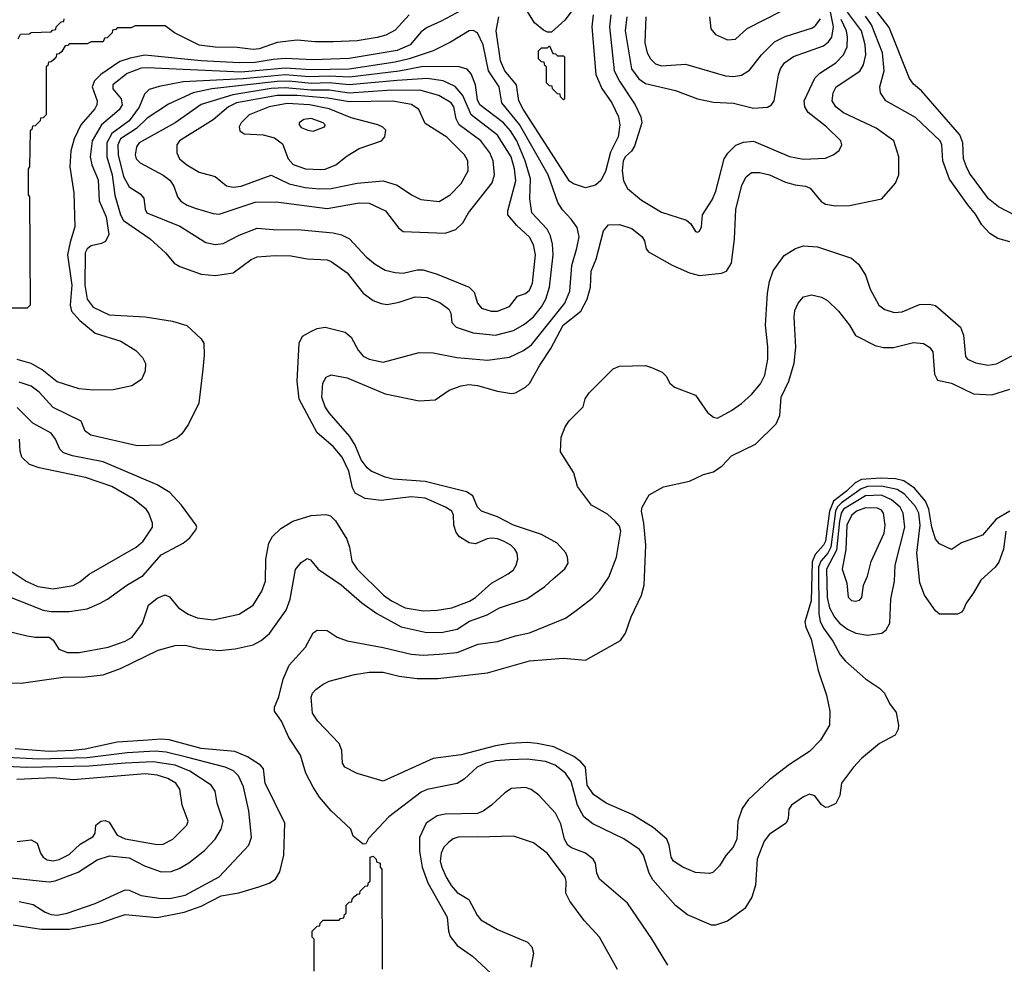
# Model space of a CAD drawing. Extents: x 997028 to 1115134, y 536408 to 618974.
# Tile 263 of 473: x 1054218 to 1059138, y 580330 to 585051. Entities that reach past the tile are written whole.
import ezdxf

# ---------------------------------------------------------------- set-up
doc = ezdxf.new("R2010")
doc.units = 0

msp = doc.modelspace()

# ---------------------------------------------------------------- linework, layer by layer
at = {"layer": '0CON10XD'}
for points in [[(1057885, 584609.6), (1057955, 584613.5), (1057975, 584625.6), (1057988.5, 584645), (1058010.3, 584775), (1058020.3, 584805), (1058039.2, 584835), (1058085, 584867.3), (1058235, 584919.7), (1058260.3, 584939.7), (1058276.2, 584963.8), (1058284.9, 585015), (1058252.2, 585175)], [(1056475, 585123.2), (1056325, 585043.1), (1056255, 585012.7), (1056225, 584990.8), (1056169.2, 584925), (1056105, 584896.9), (1055865, 584857.3), (1055685, 584851.2), (1055545, 584857.4), (1055485, 584852.2), (1055395, 584836.4), (1055315.7, 584835.7), (1055125, 584846.2), (1054843.8, 584873.8), (1054770.6, 584859.4), (1054718.4, 584841.6), (1054623, 584777), (1054592.5, 584745), (1054580, 584715), (1054605.3, 584645), (1054604.1, 584625), (1054593.4, 584605), (1054523.8, 584526.2), (1054490.3, 584455), (1054473.6, 584395), (1054468, 584315), (1054488.8, 584185), (1054493.2, 584015), (1054470.4, 583939.6), (1054456.7, 583875), (1054478.8, 583725), (1054470.2, 583625), (1054476.4, 583595), (1054518.2, 583548.2), (1054594.8, 583484.8), (1054724, 583444), (1054798.3, 583398.3), (1054832.4, 583362.4), (1054847.7, 583332.3), (1054845.6, 583295), (1054827.4, 583252.6), (1054778.1, 583221.9), (1054685, 583201.2), (1054585, 583199.1), (1054515, 583206.8), (1054405, 583240.8), (1054330.7, 583300.7), (1054275, 583333.4), (1054205, 583352.9)], [(1057014.7, 585145), (1056941.7, 585048.3), (1056875, 584988.8), (1056855, 584988.8), (1056835, 584998), (1056790.6, 585035), (1056717.1, 585155)], [(1054095, 581736.2), (1054225, 581735.4), (1054435, 581764.7), (1054545, 581766.7), (1054635, 581776.9), (1054721.3, 581808.7), (1054910.6, 581899.4), (1054995, 581923.9), (1055045, 581925.3), (1055115, 581908.9), (1055215, 581897.7), (1055295, 581906.9), (1055385, 581926.4), (1055425, 581948.5), (1055466.4, 581983.6), (1055550.3, 582100.3), (1055569.1, 582155), (1055596.7, 582303.3), (1055625, 582338.8), (1055655, 582357.5), (1055671.7, 582351.7), (1055708.9, 582305), (1055825, 582227.1), (1055927.3, 582137.3), (1056003.4, 582083.4), (1056125, 582016.5), (1056245, 581989.4), (1056325, 581988), (1056404.8, 582005.2), (1056466.5, 582045), (1056553.8, 582076.2), (1056615, 582111.5), (1056752.7, 582157.3), (1056842.6, 582217.4), (1056883.3, 582256.7), (1056943, 582307), (1056958.6, 582335), (1056956, 582365), (1056947, 582387), (1056904.6, 582434.6), (1056825, 582478.5), (1056685, 582525.3), (1056605, 582567.1), (1056525.8, 582595), (1056505.6, 582615), (1056481.8, 582671.8), (1056451.5, 582691.5), (1056245, 582742.6), (1056084.4, 582754.4), (1056044.8, 582764.8), (1055975, 582795.4), (1055955, 582811.5), (1055925, 582851.5), (1055895.2, 582925.2), (1055868.7, 582968.7), (1055765, 583085.4), (1055745, 583115.6), (1055727.6, 583165), (1055733.1, 583235), (1055750, 583265), (1055775, 583276.1), (1055855, 583261.8), (1056045, 583180.9), (1056215, 583146.9), (1056295, 583150.8), (1056365, 583200), (1056425, 583221.9), (1056462.8, 583227.2), (1056505, 583223.5), (1056605, 583193.8), (1056675, 583183.5), (1056695, 583186.9), (1056746.3, 583213.7), (1056765, 583232.5), (1056816.8, 583325), (1056873, 583407), (1056934.4, 583525), (1057022.7, 583595), (1057054.6, 583655), (1057070.4, 583715), (1057073.8, 583795), (1057098.2, 583855), (1057134.6, 583995), (1057160, 584025), (1057215, 584027.3), (1057277.4, 584007.4), (1057329.2, 583965), (1057340, 583945), (1057348.8, 583905), (1057360.9, 583890.9), (1057479.2, 583825), (1057565, 583785.6), (1057615, 583772.9), (1057725, 583783.8), (1057750, 583795), (1057775.7, 583834.3), (1057790, 583955), (1057797.4, 584102.6), (1057826.4, 584223.6), (1057848.2, 584265), (1057875, 584286.9), (1057915, 584286.8), (1057965, 584275.3), (1058045, 584238.2), (1058093.8, 584226.2), (1058145, 584218.8), (1058168.9, 584208.9), (1058223.2, 584143.2), (1058245, 584129.2), (1058295, 584120.8), (1058365, 584122.7), (1058526.7, 584155), (1058595, 584233.3), (1058610.8, 584275), (1058610.8, 584365), (1058586, 584445), (1058498.5, 584508.5), (1058335, 584585.9), (1058296.1, 584616.1), (1058278.5, 584645), (1058283.8, 584685), (1058297.9, 584715), (1058415.6, 584794.4), (1058434.3, 584825.7), (1058445.7, 584875), (1058442.1, 584925), (1058424.4, 584995), (1058355, 585088.5)], [(1056164.8, 585075.2), (1056095, 584998.9), (1056047.1, 584972.9), (1056005, 584961.4), (1055905, 584945.4), (1055785, 584940), (1055695, 584940), (1055605, 584949.5), (1055505, 584937.3), (1055415, 584905.3), (1055385, 584902.7), (1055305, 584911.9), (1055195, 584913.4), (1055115, 584923.8), (1054992.5, 584985), (1054945, 585020), (1054795, 585020), (1054775, 585010), (1054705, 585010), (1054698.3, 585001.7), (1054681.7, 584998.3), (1054680, 584985), (1054655, 584960), (1054641.7, 584958.3), (1054635, 584940), (1054575, 584940), (1054555, 584930), (1054465, 584930), (1054458.3, 584921.7), (1054445, 584920)], [(1057084.2, 585075), (1057076.3, 585015), (1057097.3, 584777.3), (1057127.5, 584707.5), (1057177.6, 584635), (1057209.6, 584565), (1057217.8, 584525), (1057208.2, 584465), (1057170.5, 584389.5), (1057145, 584292.5), (1057122.4, 584247.6), (1057095, 584223.6), (1057045, 584210.4), (1056985, 584230.4), (1056965, 584244.5), (1056734.1, 584604.1), (1056712.6, 584645), (1056700.4, 584725), (1056642.4, 584795), (1056620, 584845), (1056599.3, 584995), (1056611.8, 585065)], [(1057172.4, 585075), (1057165.5, 585014.5), (1057188.1, 584795), (1057214.6, 584744.6), (1057294.2, 584625), (1057321.5, 584565), (1057327.5, 584535), (1057291.1, 584418.9), (1057275, 584394.6), (1057245, 584366.8), (1057234.1, 584345.9), (1057229.5, 584295), (1057235.3, 584245.3), (1057255, 584207.1), (1057325, 584148.9), (1057425, 584089.1), (1057549.6, 584049.6), (1057571.1, 584031.1), (1057595, 583992.5), (1057605, 583989.2)], [(1057755, 584950.6), (1057795, 584953.3), (1057852.5, 585007.5), (1058026, 585095)], [(1059195, 584070.9), (1059109.5, 584115), (1059059.3, 584155), (1058965, 584284.6), (1058949, 584315), (1058934.4, 584355), (1058930.6, 584435), (1058915.8, 584475.8), (1058724.4, 584695), (1058685, 584728.9), (1058665, 584757.5), (1058562.2, 585012.2), (1058484.4, 585114.4)], [(1054210, 584955), (1054221.7, 584978.3), (1054265, 584980), (1054275, 584987.5), (1054375, 584990), (1054381.7, 584998.3), (1054398.3, 585001.7), (1054400, 585015), (1054425, 585040), (1054438.3, 585041.7), (1054440, 585055)], [(1057252.2, 585065), (1057243.9, 584995), (1057275.7, 584805), (1057311.2, 584755), (1057345, 584732.4), (1057495, 584696.8), (1057605, 584655.4), (1057685, 584639.6), (1057785, 584634.6), (1057885, 584609.6)], [(1057347.1, 585065), (1057342.4, 584935), (1057353.3, 584885), (1057369.6, 584855), (1057395, 584830.4), (1057425, 584820), (1057545, 584828.1), (1057745, 584770.4), (1057785, 584766.8)], [(1057605, 583989.2), (1057615, 583994.2), (1057625.6, 584015), (1057629.4, 584075), (1057679.1, 584150.9), (1057696.8, 584193.2), (1057738.5, 584355), (1057756.1, 584383.9), (1057796.3, 584423.7), (1057835, 584439.5), (1057885, 584444.6), (1058065, 584367.9), (1058134.7, 584354.7), (1058245, 584359.5), (1058283.8, 584375), (1058312.4, 584397.6), (1058325.7, 584425), (1058320.6, 584445), (1058250.5, 584515), (1058158, 584588), (1058141.8, 584615), (1058137.5, 584645), (1058190.8, 584759.2), (1058216.7, 584783.3), (1058296.2, 584835), (1058334.8, 584875.2), (1058352.6, 584915), (1058354.4, 584964.4), (1058348.8, 584995), (1058322.2, 585052.2)], [(1057665.7, 585065), (1057671.4, 585005), (1057695, 584977.1), (1057755, 584950.6)], [(1057785, 584766.8), (1057825, 584774.5), (1057865, 584799.4), (1057925, 584875.5), (1057990.1, 584939.9), (1058042.8, 584967.2), (1058179.5, 585010.5), (1058196.8, 585023.2), (1058220, 585055)], [(1059165, 583941.1), (1059105, 583957.3), (1059065, 583982.2), (1059025.3, 584025.3), (1058995, 584078.9), (1058955.2, 584125.2), (1058864.3, 584254.3), (1058830.7, 584345), (1058826, 584425), (1058818, 584445), (1058695, 584562.3), (1058545.7, 584645), (1058520, 584685), (1058515.4, 584715), (1058537.9, 584795), (1058529.6, 584885), (1058473.9, 585025), (1058445, 585068.3)], [(1054095, 582010.5), (1054255, 581971.5), (1054295, 581964.3), (1054365, 581964.4), (1054385, 581949.2), (1054414, 581905), (1054457.6, 581887.6), (1054515, 581888.9), (1054660, 581915), (1054745.2, 581944.8), (1054780.5, 581965), (1054831.2, 582035), (1054861.2, 582125), (1054905, 582160), (1054945, 582175.8), (1054967, 582167), (1055011.3, 582111.3), (1055060.2, 582080.2), (1055105, 582061.2), (1055185, 582050.9), (1055315, 582080), (1055384.6, 582125.4), (1055427.5, 582195), (1055446.2, 582245), (1055448.5, 582355), (1055463.6, 582435), (1055481.9, 582468.1), (1055522.6, 582507.4), (1055583.8, 582545), (1055675, 582573.8), (1055748.2, 582578.2), (1055772, 582572), (1055796.8, 582546.8), (1055852.9, 582455), (1055866.8, 582415), (1055877.9, 582345), (1055903.8, 582305), (1056035.4, 582175), (1056075.9, 582145.9), (1056145, 582112.3), (1056235, 582096.3), (1056305, 582099.2), (1056378.2, 582111.8), (1056465.7, 582145), (1056495, 582163.1), (1056575, 582235.5), (1056659.2, 582280.8), (1056685, 582301.9), (1056699.5, 582325), (1056707.3, 582355), (1056703.3, 582385), (1056692.2, 582405), (1056671.9, 582425), (1056635.6, 582445), (1056605, 582456.3), (1056575, 582459.1), (1056553.6, 582456.4), (1056495, 582431.9), (1056465, 582435.7), (1056416.6, 582466.6), (1056398.7, 582488.7), (1056386.9, 582525), (1056385.5, 582575), (1056377.8, 582595), (1056345.5, 582615.5), (1056245, 582659.1), (1056175, 582666.9), (1056025, 582647.6), (1055945, 582657.7), (1055894.2, 582685), (1055880.6, 582710.6), (1055862.4, 582795), (1055829.2, 582865), (1055785, 582917.7), (1055705, 582985.6), (1055614.6, 583155), (1055605.4, 583245), (1055614.3, 583435), (1055631.3, 583468.7), (1055676.4, 583493.6), (1055705, 583506.9), (1055745, 583514.4), (1055845, 583489.2), (1055875.4, 583465), (1055908.8, 583398.8), (1055935, 583369.1), (1055965, 583354), (1056035, 583340), (1056215, 583386.9), (1056285, 583385.6), (1056402.1, 583362.1), (1056555, 583350), (1056665.7, 583364.3), (1056735, 583397.6), (1056775, 583426.6), (1056942.5, 583635), (1056966.6, 583695), (1056976.8, 583823.2), (1057001.6, 583908.4), (1057013.8, 583965), (1057003.1, 584013.1), (1056974.6, 584054.6), (1056930.7, 584100.7), (1056907.5, 584137.5), (1056858.4, 584275), (1056715, 584527.3), (1056627.1, 584635), (1056614.8, 584715), (1056560.2, 584795), (1056534.9, 584924.9), (1056505, 584984.6), (1056485, 584997.5), (1056465, 584996), (1056371.3, 584938.7), (1056284.8, 584895.2), (1056164.5, 584855), (1056095, 584839.4)], [(1054445, 584920), (1054428.3, 584891.7), (1054415, 584880), (1054401.7, 584878.3), (1054400, 584865), (1054388.3, 584851.7), (1054375, 584840), (1054361.7, 584838.3), (1054358.3, 584821.7), (1054350, 584815), (1054350, 584575), (1054335, 584560), (1054321.7, 584558.3), (1054320, 584545), (1054295, 584520), (1054281.7, 584518.3), (1054278.3, 584501.7), (1054270, 584495), (1054267.5, 584315), (1054260, 584305), (1054260, 584175), (1054267.5, 584165), (1054270, 583625), (1054255, 583610), (1054095, 583610)], [(1056935, 584650), (1056920, 584665), (1056918.3, 584678.3), (1056905, 584680), (1056880, 584705), (1056878.3, 584718.3), (1056865, 584720), (1056850, 584735), (1056850, 584815), (1056841.7, 584821.7), (1056838.3, 584838.3), (1056825, 584840), (1056810, 584855), (1056810, 584895), (1056825, 584910), (1056855, 584910), (1056865, 584920), (1056881.7, 584881.7), (1056895, 584880), (1056905, 584870), (1056935, 584870), (1056940, 584865), (1056940, 584655), (1056935, 584650)], [(1056095, 584839.4), (1055865, 584803.3), (1055675, 584800.9), (1055545, 584809.1), (1055325, 584789.5), (1054855, 584811.1), (1054825, 584808.1), (1054755, 584782.6), (1054684.1, 584725), (1054683.4, 584705), (1054725.9, 584655), (1054729.7, 584625), (1054715, 584601.1), (1054627.1, 584525), (1054579.8, 584445), (1054570.7, 584365), (1054578.8, 584325), (1054610.3, 584250.3), (1054615.2, 584145.2), (1054650.3, 584065), (1054663.1, 583976.9), (1054646.8, 583943.2), (1054627.5, 583932.5), (1054575, 583920), (1054556.2, 583905), (1054545.3, 583885), (1054543.9, 583725), (1054555, 583654.4), (1054584.8, 583614.8), (1054665, 583575.9), (1054845.9, 583565.9), (1054982.5, 583545), (1055053.2, 583523.2), (1055125.7, 583455.7), (1055138.8, 583435), (1055140.6, 583375), (1055132.9, 583305), (1055112.9, 583135), (1055061.3, 583028.7), (1055029.1, 582980.9), (1055005, 582962), (1054925, 582924), (1054805, 582920.6), (1054573.3, 582975), (1054546.2, 582995), (1054526.2, 583045), (1054385, 583112), (1054315, 583189.3), (1054275, 583219.7), (1054215, 583240)], [(1056595, 583474.7), (1056685, 583498.4), (1056740.3, 583529.7), (1056785, 583565.3), (1056825, 583615.4), (1056847, 583655), (1056866.1, 583715), (1056883.3, 583875), (1056879.9, 583929.9), (1056870.7, 583970.7), (1056853.4, 584003.4), (1056776.6, 584085), (1056767.9, 584155), (1056770.2, 584255), (1056744.5, 584345), (1056702.2, 584445), (1056671.1, 584495), (1056636.1, 584535), (1056516.7, 584625), (1056505, 584650), (1056495.2, 584725.2), (1056475, 584780.8), (1056455, 584803.3), (1056415, 584814.7), (1056235, 584817.2), (1056115, 584793.3), (1055866.7, 584763.3), (1055765, 584768.7), (1055665, 584766.1), (1055545, 584774.8), (1055335, 584756.2), (1055035, 584740.8), (1054915, 584717.9), (1054865, 584702.2), (1054841.9, 584678.1), (1054814.5, 584614.5), (1054765, 584545.2), (1054678.5, 584481.5), (1054653.8, 584435), (1054654.1, 584365), (1054681.1, 584275), (1054693.2, 584173.2), (1054721.5, 584075), (1054737.3, 584047.3), (1054870, 583955), (1054947.5, 583885), (1054990, 583835), (1055018, 583818), (1055125, 583779.2), (1055195, 583772.2), (1055285, 583785.5), (1055375, 583851.8), (1055405, 583865.3), (1055495, 583872.5), (1055575, 583871.2), (1055655.3, 583855.3), (1055755, 583851.3), (1055775, 583842.7), (1055855, 583785.5), (1055935, 583684.2), (1055985, 583647.1), (1056025, 583631.9), (1056055, 583628.1), (1056115, 583639.6), (1056194.7, 583665.3), (1056255, 583663.4), (1056317.8, 583637.8), (1056362.9, 583605), (1056372.9, 583585), (1056377.9, 583537.9), (1056400, 583515), (1056485, 583485.3), (1056595, 583474.7)], [(1056605, 583594.1), (1056665, 583618.1), (1056705, 583668.8), (1056745, 583683.3), (1056765, 583698.6), (1056780, 583735), (1056795.2, 583875), (1056785.8, 583925), (1056765, 583964.5), (1056701.7, 584021.7), (1056658.2, 584075), (1056658.2, 584095), (1056696.7, 584245), (1056690.9, 584305), (1056674.4, 584365), (1056605, 584473.2), (1056475, 584575.7), (1056432.9, 584672.9), (1056395, 584717.1), (1056334.9, 584744.9), (1056255, 584757.5), (1056105, 584747.5), (1055865, 584725.3), (1055765, 584735.3), (1055675, 584732.4), (1055565, 584743.8), (1055505, 584742.1), (1055178, 584705), (1055084.9, 584685.1), (1054961.6, 584628.4), (1054855, 584558.1), (1054802, 584508), (1054721.9, 584455), (1054708.6, 584425), (1054709.6, 584375), (1054736.5, 584266.5), (1054765, 584215.4), (1054819.9, 584179.9), (1054838.6, 584158.6), (1054844.5, 584104.5), (1054854.3, 584085), (1055018.7, 584018.7), (1055147.6, 583937.6), (1055195, 583927.8), (1055235, 583933.3), (1055315, 583973.8), (1055405, 584009.1), (1055485, 584001.8), (1055625, 584000.7), (1055785.3, 583985.3), (1055826, 583976), (1055866.1, 583956.1), (1055949.5, 583865), (1055995, 583828.8), (1056045, 583799.6), (1056095, 583787.2), (1056135, 583784.7), (1056205, 583800.4), (1056235, 583800.8), (1056305, 583778.7), (1056464.2, 583715), (1056488.6, 583688.6), (1056505.6, 583635), (1056525, 583609.4), (1056574.7, 583594.7), (1056605, 583594.1)], [(1056345, 583984.4), (1056397.8, 584002.2), (1056433.1, 584035), (1056461.2, 584085), (1056578.5, 584235), (1056590.7, 584275), (1056584.2, 584345), (1056567.5, 584385), (1056522, 584445), (1056414.6, 584525), (1056399.4, 584555), (1056387.6, 584615), (1056374.6, 584635), (1056312.3, 584672.3), (1056218, 584698), (1056055, 584697.9), (1055865, 584684.3), (1055765, 584698.2), (1055675, 584698.2), (1055545, 584711), (1055475, 584706.7), (1055283.9, 584676.1), (1055125, 584626.5), (1054995.5, 584535), (1054815.7, 584435), (1054801.4, 584415), (1054795.6, 584375), (1054800.6, 584355), (1054820.6, 584335), (1054935, 584273.3), (1054968.2, 584248.2), (1054988.7, 584218.7), (1055007.5, 584165), (1055023.6, 584143.6), (1055055, 584124.3), (1055095, 584109.8), (1055185, 584082.2), (1055215, 584079.7), (1055395, 584138.4), (1055500.1, 584140.1), (1055755, 584106.7), (1055914.3, 584135.7), (1055964.3, 584134.3), (1056045.5, 584095), (1056111.2, 584011.2), (1056135, 583992.9), (1056345, 583984.4)], [(1056315, 584143.2), (1056368.5, 584175), (1056425, 584232.2), (1056458.5, 584295), (1056457.9, 584345), (1056440.8, 584375), (1056353.2, 584463.2), (1056245, 584531.8), (1056212.9, 584602.9), (1056176.8, 584626.8), (1056083.2, 584643.2), (1055865, 584640.5), (1055758.1, 584658.1), (1055605, 584672.1), (1055505, 584671.4), (1055300.8, 584635), (1055261.8, 584615), (1055185, 584550.9), (1055017.5, 584445), (1055002.7, 584425), (1055003.8, 584385), (1055017.3, 584355), (1055053.5, 584325), (1055115, 584289.1), (1055195, 584266.5), (1055251.2, 584221.2), (1055285, 584214.7), (1055325, 584218.4), (1055475, 584274.3), (1055565, 584230.7), (1055645, 584213), (1055715, 584205.7), (1055775, 584206.8), (1055905, 584234.8), (1056035, 584245.4), (1056103.9, 584223.9), (1056175.4, 584175.4), (1056223, 584153), (1056315, 584143.2)], [(1055722.7, 584302.7), (1055745, 584304.3), (1055797.8, 584325), (1055855, 584370.6), (1055915, 584406.7), (1056026.7, 584445), (1056042.5, 584465), (1056048.3, 584498.3), (1056033.6, 584513.6), (1056007.5, 584525), (1055875, 584560.3), (1055765, 584606.3), (1055666, 584625), (1055555, 584632.3), (1055464.4, 584615), (1055365.6, 584575), (1055324.4, 584535), (1055315.6, 584515), (1055318, 584495), (1055340.6, 584480.6), (1055434.7, 584475.3), (1055491.3, 584461.3), (1055530.8, 584430.8), (1055559.2, 584355), (1055585, 584326.5), (1055646.1, 584306.1), (1055722.7, 584302.7)], [(1055685, 584494.7), (1055742, 584515), (1055744.2, 584525), (1055734.2, 584535), (1055675, 584556.8), (1055638.5, 584551.5), (1055614.4, 584535), (1055614.4, 584525), (1055625, 584512.7), (1055658.3, 584498.3), (1055685, 584494.7)], [(1059145.2, 582495), (1059134.8, 582405), (1059110, 582340), (1059092.7, 582315), (1059020.5, 582249.5), (1058985, 582186), (1058948, 582135), (1058935, 582102.5), (1058925, 582090), (1058905, 582080), (1058815, 582080), (1058795, 582096.7), (1058738.9, 582175), (1058716, 582236), (1058700.5, 582385), (1058717.6, 582525), (1058710.6, 582585), (1058695, 582618), (1058639, 582679), (1058603.3, 582703.3), (1058525, 582719.7), (1058455, 582717.7), (1058423.3, 582706.7), (1058325, 582637), (1058305, 582615.9), (1058295.4, 582595), (1058271.4, 582415), (1058255.7, 582385), (1058221.8, 582345), (1058210.4, 582315), (1058211.3, 582081.3), (1058217.9, 582045), (1058235, 582010), (1058280.9, 581945), (1058317.2, 581877.2), (1058345, 581844.4), (1058445, 581757.1), (1058515, 581709.4), (1058540, 581685), (1058565, 581633.3), (1058597.7, 581587.7), (1058610, 581525), (1058607.5, 581505), (1058592.5, 581475), (1058515, 581433.8), (1058425, 581358.1), (1058384.7, 581315.3), (1058324, 581235), (1058316.1, 581173.9), (1058295.8, 581134.2), (1058257.5, 581115), (1058244.3, 581114.3), (1058225, 581126.2), (1058191.4, 581171.4), (1058165, 581180), (1058135, 581167.8), (1058074, 581125), (1058062, 581105), (1058058.8, 581058.8), (1058048, 581035), (1057965, 580981.1), (1057937.9, 580945), (1057903.6, 580855), (1057894.4, 580725), (1057875.8, 580665), (1057841.7, 580608.3), (1057755, 580545.7), (1057695, 580525.8), (1057675, 580526), (1057555, 580577.1), (1057495, 580624.4), (1057381.8, 580751.8), (1057363.2, 580785), (1057335.3, 580875), (1057315, 580903.8), (1057237.7, 580957.7), (1057082.6, 581032.6), (1057036.9, 581066.9), (1057006.3, 581125), (1056973.7, 581243.7), (1056945, 581285.3), (1056894.6, 581325), (1056845, 581343.7), (1056755, 581355.9), (1056665, 581352.2), (1056595, 581347.7), (1056547.5, 581335), (1056504.6, 581315), (1056438.5, 581255), (1056405, 581233.8), (1056255, 581203.1), (1056225, 581190.4), (1056063.5, 581066.5), (1055960.7, 580959.3), (1055948.3, 580931.7), (1055935, 580930), (1055885, 580970), (1055872.5, 581005), (1055775, 581096.2), (1055717.1, 581165), (1055684.6, 581214.6), (1055648.2, 581285), (1055622.2, 581375), (1055563, 581463), (1055526.7, 581545), (1055492, 581595), (1055492, 581615), (1055513.7, 581666.3), (1055535.4, 581755), (1055565, 581825.8), (1055647.1, 581915), (1055685, 581986.7), (1055705, 582000), (1055755, 581997.5), (1055804.4, 581964.4), (1055855, 581946.9), (1056035, 581914), (1056175, 581879.3), (1056234.7, 581874.7), (1056315, 581879.7), (1056405, 581888.2), (1056509.2, 581930.8), (1056605, 581942.7), (1056695, 581971.5), (1056765, 581986.2), (1056945, 582059.4), (1056998.3, 582098.3), (1057079.3, 582160.7), (1057115, 582196), (1057161.9, 582265), (1057199.6, 582365), (1057222.1, 582495), (1057215, 582519.2), (1057194.5, 582545), (1057155, 582580.5), (1057076.2, 582625), (1057005, 582717.5), (1056986.8, 582786.8), (1056920.7, 582890.7), (1056923.3, 582965), (1056944.1, 583015.9), (1056964.1, 583045.9), (1057033.6, 583116.4), (1057044.1, 583155.9), (1057064.1, 583185.9), (1057184.1, 583305.9), (1057215, 583320), (1057345, 583323.3), (1057375, 583313.3), (1057429.2, 583289.2), (1057449.2, 583269.2), (1057466.2, 583235), (1057490, 583215), (1057595.8, 583175), (1057655, 583088.6), (1057685, 583064), (1057705, 583060), (1057775, 583097.1), (1057825, 583132.1), (1057875, 583177.8), (1057919.4, 583230.6), (1057941.2, 583275), (1057956.2, 583355), (1057956.4, 583416.4), (1057945.6, 583525), (1057954.6, 583685), (1057965, 583743.3), (1057983.8, 583796.2), (1058038.3, 583871.7), (1058095, 583908), (1058135, 583920), (1058205, 583915.8), (1058375, 583859.2), (1058409.3, 583829.3), (1058444.3, 583775), (1058467.8, 583705), (1058511.9, 583625), (1058541.9, 583601.9), (1058587.9, 583587.9), (1058628.5, 583591.5), (1058715, 583627.1), (1058765, 583629.1), (1058795, 583623.1), (1058920, 583515), (1058934.3, 583475), (1058945, 583367.5), (1058955, 583354.2), (1058995.5, 583335.5), (1059055, 583323.8), (1059098.9, 583331.1), (1059175, 583371.8)], [(1059165.3, 582595), (1059097.6, 582555), (1059028.8, 582475), (1058923.7, 582436.3), (1058875, 582403.3), (1058815, 582431.4), (1058795, 582454.4), (1058775.2, 582515), (1058760.4, 582605), (1058744.2, 582644.2), (1058689.3, 582709.3), (1058635.8, 582745.8), (1058595, 582755.7), (1058519.5, 582759.5), (1058425, 582753), (1058392.9, 582737.1), (1058350.2, 582695), (1058284.9, 582645), (1058265.1, 582595), (1058244.3, 582445), (1058235, 582424.3), (1058192.4, 582377.6), (1058178.1, 582341.9), (1058172.7, 582147.3), (1058141.5, 582041.5), (1058146.4, 582015), (1058172.6, 581955), (1058208.5, 581798.5), (1058248.9, 581675), (1058265.6, 581595), (1058264.3, 581525), (1058219.8, 581450.2), (1058165, 581392.9), (1058065, 581328.9), (1057965, 581252.5), (1057857.8, 581152.2), (1057828.1, 581108.1), (1057806.7, 581045), (1057801.1, 580955), (1057784.1, 580915.9), (1057746.4, 580873.6), (1057715, 580822.9), (1057680.9, 580789.1), (1057665, 580784.2), (1057595, 580789.4), (1057532, 580815), (1057485.7, 580845), (1057473.1, 580865), (1057464.3, 580925), (1057451.9, 580955), (1057384.2, 581014.3), (1057278.7, 581078.7), (1057148.6, 581135), (1057085, 581178.5), (1057054.2, 581225), (1057045.4, 581315), (1057022.3, 581342.3), (1056987.8, 581367.8), (1056886.6, 581416.6), (1056804.2, 581434.2), (1056755, 581438.8), (1056666.2, 581433.8), (1056595, 581421.6), (1056425, 581377.6), (1056285, 581359.1), (1056035, 581245.6), (1055905, 581284.4), (1055842.5, 581315), (1055831.9, 581335), (1055828.3, 581398.3), (1055815, 581434), (1055708.1, 581545), (1055681.5, 581585), (1055675.5, 581665), (1055681.8, 581685), (1055697.2, 581702.8), (1055735, 581730.9), (1055765, 581744.6), (1055891.5, 581778.5), (1055965, 581789.6), (1056035, 581789.6), (1056115, 581770.4), (1056205, 581758.5), (1056308, 581758), (1056555, 581786.1), (1056765, 581846.1), (1056935, 581860.5), (1057045, 581850), (1057221.1, 581948.9), (1057245.4, 581984.6), (1057273.4, 582066.6), (1057324.6, 582175), (1057339.1, 582225), (1057346.9, 582425), (1057337.5, 582535), (1057325.6, 582595), (1057328.1, 582615), (1057363, 582677), (1057435, 582716), (1057565, 582744), (1057635, 582777.5), (1057685, 582791.4), (1057728.6, 582821.4), (1057775, 582870.6), (1057895, 582930), (1057998.7, 583031.3), (1058017.1, 583072.9), (1058024, 583165), (1058061.3, 583245), (1058088.4, 583335), (1058097.1, 583415), (1058088.8, 583565), (1058091.9, 583598.1), (1058107.8, 583635), (1058135, 583665.6), (1058175, 583675.5), (1058225, 583663.5), (1058255, 583647.8), (1058309.4, 583595), (1058364.4, 583525), (1058395, 583472.5), (1058492.7, 583422.7), (1058535, 583413.1), (1058585, 583413.1), (1058685, 583437.8), (1058735, 583432.9), (1058764, 583415), (1058780.9, 583390.9), (1058789.1, 583279.1), (1058805, 583250), (1058875, 583234.4), (1058985, 583181.2), (1059075, 583176.9), (1059165, 583203.8)], [(1054125, 582183.3), (1054335, 582099.6), (1054375, 582093.3), (1054465, 582093.2), (1054555, 582106.8), (1054616.7, 582133.2), (1054657.1, 582155), (1054753.1, 582225), (1054835, 582272.9), (1054925, 582376.9), (1055035.5, 582434.5), (1055068.3, 582461.7), (1055098.3, 582501.7), (1055103.3, 582515), (1055100, 582525), (1055026.9, 582625), (1054968.5, 582688.5), (1054905, 582726.7), (1054635, 582840.7), (1054481.7, 582871.7), (1054436.7, 582886.8), (1054418.8, 582905), (1054396.6, 582955), (1054375, 582983.8), (1054283.8, 583035), (1054205, 583112.3)], [(1054180.8, 582290.7), (1054250.6, 582245), (1054309, 582219), (1054385, 582205.8), (1054485, 582223.3), (1054518, 582242), (1054565, 582280.4), (1054800.8, 582415), (1054835.3, 582444.7), (1054881.1, 582515), (1054881.1, 582535), (1054863.3, 582585), (1054850, 582605), (1054785, 582656.2), (1054678.3, 582718.3), (1054547, 582763), (1054315, 582811.6), (1054267.6, 582827.6), (1054228.9, 582865), (1054220.4, 582895), (1054216.8, 582955)], [(1058455, 581974.6), (1058525.4, 581984.6), (1058548.1, 582001.9), (1058566.5, 582035), (1058571.9, 582155), (1058589.2, 582245), (1058592.1, 582325), (1058641.1, 582515), (1058632, 582585), (1058617, 582615), (1058575, 582651.5), (1058525, 582674), (1058445, 582670.9), (1058334.9, 582605), (1058323.5, 582585), (1058314.1, 582545), (1058299.9, 582400.1), (1058250.1, 582305), (1058253.3, 582163.3), (1058265, 582110.9), (1058290.2, 582065), (1058315, 582035.3), (1058354.5, 582005), (1058395.7, 581985.7), (1058455, 581974.6)], [(1058395, 582144.2), (1058415, 582150), (1058426.8, 582163.2), (1058433.8, 582225), (1058455, 582270), (1058473.2, 582343.2), (1058537.5, 582485), (1058543.2, 582525), (1058535.3, 582585), (1058525, 582600), (1058505, 582609.1), (1058445, 582612.2), (1058400, 582595), (1058375, 582573.8), (1058351.8, 582525), (1058347.1, 582402.9), (1058327.3, 582305), (1058351.4, 582235), (1058358, 582165), (1058375, 582148), (1058395, 582144.2)], [(1054185, 580527.7), (1054325.2, 580505.2), (1054465, 580506.4), (1054621.9, 580538.1), (1054745, 580579.4), (1054905, 580564.7), (1055040.2, 580590.2), (1055125, 580620), (1055225, 580671.8), (1055312.9, 580687.1), (1055412.6, 580717.4), (1055465, 580735.5), (1055495.7, 580755), (1055517.4, 580792.6), (1055537.8, 580875), (1055542.3, 581035), (1055444.4, 581235), (1055436.4, 581306.4), (1055420.8, 581325), (1055357.1, 581367.1), (1055292.8, 581392.8), (1055125, 581408.9), (1054965, 581451.7), (1054924.8, 581454.8), (1054835, 581448.3), (1054705, 581440.8), (1054545.6, 581405.6), (1054485, 581398), (1054365, 581392.9), (1054195, 581406.6)], [(1054215, 580643.4), (1054285, 580629.6), (1054345, 580590.3), (1054375, 580578.1), (1054405, 580576.1), (1054456, 580586), (1054595, 580633.7), (1054745, 580701.9), (1054765, 580700), (1054825, 580674.7), (1054925, 580658.4), (1054975, 580660.9), (1055045, 580676.2), (1055215, 580766.8), (1055363.3, 580925), (1055377.3, 580965), (1055363.4, 581096.6), (1055336.9, 581216.9), (1055312.1, 581272.1), (1055286.6, 581296.6), (1055245.8, 581315.8), (1055051.5, 581365), (1054950.2, 581390.2), (1054895, 581394.9), (1054755, 581387), (1054555, 581361.8), (1054314.5, 581354.5), (1054155, 581363)], [(1054175, 580762.9), (1054315, 580748), (1054365, 580741.8), (1054395, 580746.4), (1054510.3, 580789.7), (1054605, 580852.8), (1054667.6, 580872.4), (1054765, 580861.8), (1054842, 580822), (1054925, 580791.8), (1054975, 580794.5), (1055015, 580808.5), (1055063, 580837), (1055141.3, 580898.7), (1055194.5, 580955), (1055225.4, 581005), (1055234.6, 581045), (1055205.4, 581135.4), (1055195.6, 581195), (1055174.4, 581225), (1055068.8, 581295), (1054994.4, 581325), (1054885, 581342.2), (1054745.4, 581335.4), (1054565, 581320.4), (1054253.1, 581313.1), (1054155, 581318.6)], [(1054205, 580944), (1054275, 580952.5), (1054305.8, 580935), (1054322.5, 580885), (1054335.8, 580865), (1054355, 580852.1), (1054385, 580846.9), (1054415, 580853.2), (1054465, 580878.2), (1054520, 580930), (1054585, 580968.8), (1054596.2, 580985), (1054598.8, 581025), (1054623.3, 581045), (1054645, 581048.2), (1054665, 581040.6), (1054705.4, 580975.4), (1054745, 580957.3), (1054905, 580929.1), (1054935, 580929.7), (1054983.3, 580955), (1055053.5, 581025), (1055060.9, 581045), (1055030.8, 581125), (1055018.8, 581205), (1054998.8, 581235), (1054959, 581259), (1054905, 581274.8), (1054845, 581282.1), (1054485, 581251.5), (1054385, 581262.5), (1054203.4, 581253.4)], [(1057457.5, 580325), (1057377.2, 580457.2), (1057255.3, 580635.3), (1057115.8, 580755), (1057102.5, 580785), (1057096, 580835), (1057084.2, 580855), (1057044.7, 580884.7), (1056975, 580912.1), (1056957.9, 580925), (1056941.2, 580955), (1056922.7, 581032.7), (1056895.6, 581085), (1056812.5, 581175), (1056773.4, 581203.4), (1056745, 581212.9), (1056675, 581208.6), (1056642.2, 581187.8), (1056575.6, 581125), (1056533.9, 581096.1), (1056505, 581084.1), (1056345, 581079.7), (1056305, 581072), (1056250, 581035), (1056215.9, 580964.1), (1056215.9, 580895), (1056229.7, 580815), (1056257.2, 580737.2), (1056354.5, 580565), (1056360.4, 580495), (1056368.7, 580468.7), (1056405, 580424.4), (1056480.2, 580370.2), (1056594.2, 580265)], [(1057205, 580303.8), (1057116.1, 580466.1), (1057039.2, 580549.2), (1056966.7, 580645), (1056947.8, 580685), (1056949.2, 580745), (1056943.8, 580765), (1056855, 580884.5), (1056785, 580937.5), (1056685, 580970.6), (1056505, 580965.9), (1056413.6, 580966.4), (1056383.7, 580956.3), (1056360.4, 580939.6), (1056338.2, 580915), (1056324.7, 580885), (1056320, 580845), (1056327.8, 580815), (1056348.8, 580765), (1056375, 580723.1), (1056405, 580689.2), (1056463.1, 580653.1), (1056503.5, 580575), (1056522.3, 580552.3), (1056605, 580504.4), (1056755, 580440.6), (1056778.1, 580418.1), (1056785.5, 580385.5), (1056771.5, 580315)], [(1055690, 580295), (1055690, 580455), (1055680, 580465), (1055680, 580495), (1055705, 580520), (1055718.3, 580521.7), (1055720, 580535), (1055735, 580550), (1055815, 580550), (1055821.7, 580558.3), (1055838.3, 580561.7), (1055841.7, 580578.3), (1055850, 580585), (1055850, 580625), (1055865, 580640), (1055878.3, 580641.7), (1055880, 580655), (1055891.7, 580668.3), (1055905, 580680), (1055918.3, 580681.7), (1055920, 580695), (1055945, 580720), (1055958.3, 580721.7), (1055961.7, 580738.3), (1055970, 580745), (1055970, 580865), (1055985, 580870), (1056000, 580855), (1056001.7, 580841.7), (1056020, 580835), (1056020, 580815), (1056027.5, 580805), (1056030, 580305)]]:
    msp.add_lwpolyline(points, dxfattribs=at)

doc.saveas('drawing.dxf')
